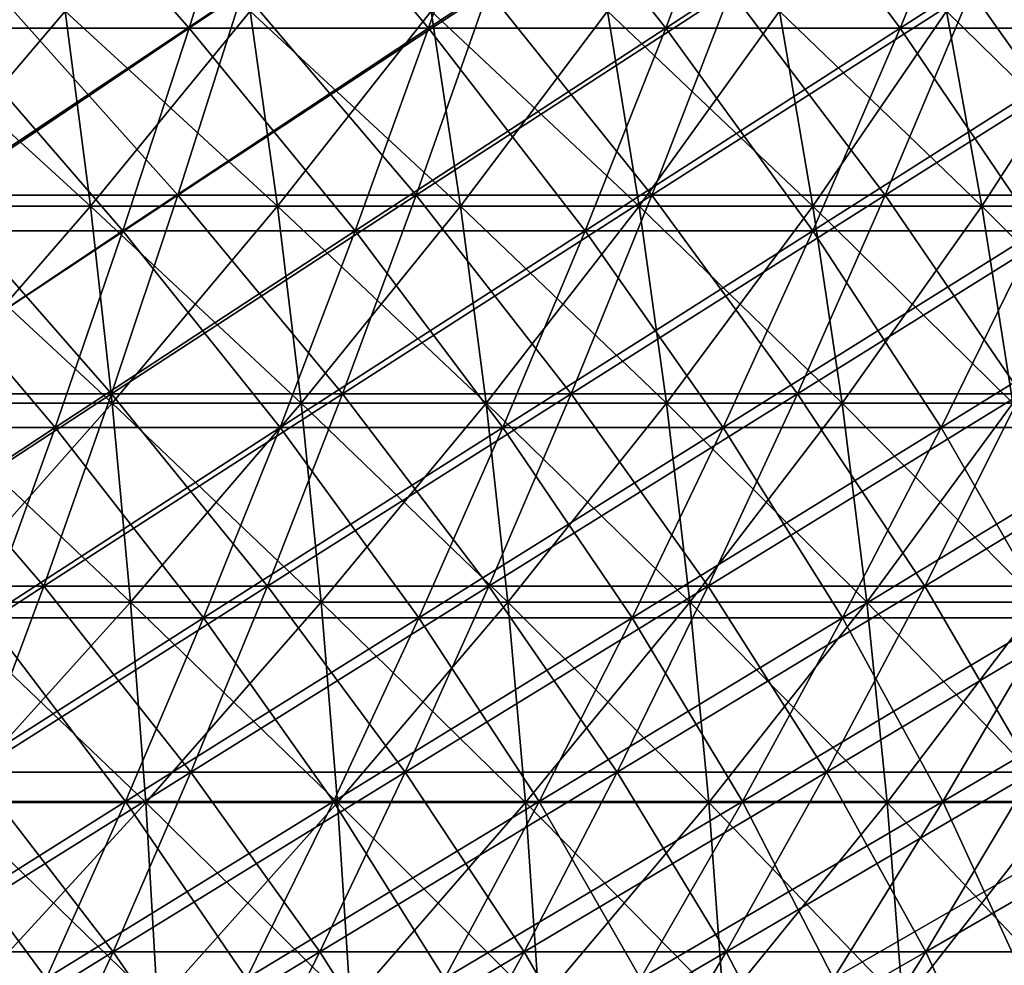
# Model space of a CAD drawing. Header units: millimetres. Extents: x -250 to 250, y 3898 to 4150.
# Tile 401 of 558: x 41 to 60, y 3943 to 3962. Entities that reach past the tile are written whole.
import ezdxf

# ---------------------------------------------------------------- set-up
doc = ezdxf.new("R2010")
doc.units = ezdxf.units.MM
doc.header["$LTSCALE"] = 5.599365
for name, color, linetype in [('10', 7, 'CONTINUOUS'), ('12', 7, 'CONTINUOUS'), ('2', 7, 'CONTINUOUS'), ('3', 7, 'CONTINUOUS'), ('4', 7, 'CONTINUOUS'), ('5', 7, 'CONTINUOUS')]:
    doc.layers.add(name, color=color, linetype=linetype)

msp = doc.modelspace()

# ---------------------------------------------------------------- linework, layer by layer
at = {"layer": '10', "color": 7, "linetype": 'Continuous', "true_color": 0xe0f2ff}
for points in [[(38.429, 3958.234, 91.419), (42.224, 3958.234, 89.73), (37.976, 3962.109, 90.34), (38.429, 3958.234, 91.419)], [(37.976, 3962.109, 90.34), (42.224, 3958.234, 89.73), (41.725, 3962.109, 88.671), (37.976, 3962.109, 90.34)], [(42.224, 3958.234, 89.73), (45.944, 3958.234, 87.883), (41.725, 3962.109, 88.671), (42.224, 3958.234, 89.73)], [(41.725, 3962.109, 88.671), (45.944, 3958.234, 87.883), (45.402, 3962.109, 86.846), (41.725, 3962.109, 88.671)], [(45.944, 3958.234, 87.883), (49.584, 3958.234, 85.882), (45.402, 3962.109, 86.846), (45.944, 3958.234, 87.883)], [(45.402, 3962.109, 86.846), (49.584, 3958.234, 85.882), (48.999, 3962.109, 84.868), (45.402, 3962.109, 86.846)], [(49.584, 3958.234, 85.882), (53.137, 3958.234, 83.73), (48.999, 3962.109, 84.868), (49.584, 3958.234, 85.882)], [(48.999, 3962.109, 84.868), (53.137, 3958.234, 83.73), (52.51, 3962.109, 82.742), (48.999, 3962.109, 84.868)], [(53.137, 3958.234, 83.73), (56.596, 3958.234, 81.432), (52.51, 3962.109, 82.742), (53.137, 3958.234, 83.73)], [(52.51, 3962.109, 82.742), (56.596, 3958.234, 81.432), (55.929, 3962.109, 80.471), (52.51, 3962.109, 82.742)], [(56.596, 3958.234, 81.432), (59.957, 3958.234, 78.99), (55.929, 3962.109, 80.471), (56.596, 3958.234, 81.432)], [(55.929, 3962.109, 80.471), (59.957, 3958.234, 78.99), (59.249, 3962.109, 78.058), (55.929, 3962.109, 80.471)], [(59.957, 3958.234, 78.99), (63.212, 3958.234, 76.41), (59.249, 3962.109, 78.058), (59.957, 3958.234, 78.99)], [(59.249, 3962.109, 78.058), (63.212, 3958.234, 76.41), (62.466, 3962.109, 75.508), (59.249, 3962.109, 78.058)], [(38.823, 3954.315, 92.357), (42.657, 3954.315, 90.65), (38.429, 3958.234, 91.419), (38.823, 3954.315, 92.357)], [(38.429, 3958.234, 91.419), (42.657, 3954.315, 90.65), (42.224, 3958.234, 89.73), (38.429, 3958.234, 91.419)], [(42.657, 3954.315, 90.65), (46.415, 3954.315, 88.784), (42.224, 3958.234, 89.73), (42.657, 3954.315, 90.65)], [(42.224, 3958.234, 89.73), (46.415, 3954.315, 88.784), (45.944, 3958.234, 87.883), (42.224, 3958.234, 89.73)], [(46.415, 3954.315, 88.784), (50.093, 3954.315, 86.763), (45.944, 3958.234, 87.883), (46.415, 3954.315, 88.784)], [(45.944, 3958.234, 87.883), (50.093, 3954.315, 86.763), (49.584, 3958.234, 85.882), (45.944, 3958.234, 87.883)], [(50.093, 3954.315, 86.763), (53.682, 3954.315, 84.589), (49.584, 3958.234, 85.882), (50.093, 3954.315, 86.763)], [(49.584, 3958.234, 85.882), (53.682, 3954.315, 84.589), (53.137, 3958.234, 83.73), (49.584, 3958.234, 85.882)], [(53.682, 3954.315, 84.589), (57.177, 3954.315, 82.267), (53.137, 3958.234, 83.73), (53.682, 3954.315, 84.589)], [(53.137, 3958.234, 83.73), (57.177, 3954.315, 82.267), (56.596, 3958.234, 81.432), (53.137, 3958.234, 83.73)], [(57.177, 3954.315, 82.267), (60.572, 3954.315, 79.8), (56.596, 3958.234, 81.432), (57.177, 3954.315, 82.267)], [(56.596, 3958.234, 81.432), (60.572, 3954.315, 79.8), (59.957, 3958.234, 78.99), (56.596, 3958.234, 81.432)], [(60.572, 3954.315, 79.8), (63.86, 3954.315, 77.194), (59.957, 3958.234, 78.99), (60.572, 3954.315, 79.8)], [(59.957, 3958.234, 78.99), (63.86, 3954.315, 77.194), (63.212, 3958.234, 76.41), (59.957, 3958.234, 78.99)], [(39.158, 3950.359, 93.152), (43.024, 3950.359, 91.431), (38.823, 3954.315, 92.357), (39.158, 3950.359, 93.152)], [(38.823, 3954.315, 92.357), (43.024, 3950.359, 91.431), (42.657, 3954.315, 90.65), (38.823, 3954.315, 92.357)], [(43.024, 3950.359, 91.431), (46.815, 3950.359, 89.549), (42.657, 3954.315, 90.65), (43.024, 3950.359, 91.431)], [(42.657, 3954.315, 90.65), (46.815, 3950.359, 89.549), (46.415, 3954.315, 88.784), (42.657, 3954.315, 90.65)], [(46.815, 3950.359, 89.549), (50.524, 3950.359, 87.51), (46.415, 3954.315, 88.784), (46.815, 3950.359, 89.549)], [(46.415, 3954.315, 88.784), (50.524, 3950.359, 87.51), (50.093, 3954.315, 86.763), (46.415, 3954.315, 88.784)], [(50.524, 3950.359, 87.51), (54.144, 3950.359, 85.317), (50.093, 3954.315, 86.763), (50.524, 3950.359, 87.51)], [(50.093, 3954.315, 86.763), (54.144, 3950.359, 85.317), (53.682, 3954.315, 84.589), (50.093, 3954.315, 86.763)], [(54.144, 3950.359, 85.317), (57.669, 3950.359, 82.975), (53.682, 3954.315, 84.589), (54.144, 3950.359, 85.317)], [(53.682, 3954.315, 84.589), (57.669, 3950.359, 82.975), (57.177, 3954.315, 82.267), (53.682, 3954.315, 84.589)], [(57.669, 3950.359, 82.975), (61.093, 3950.359, 80.487), (57.177, 3954.315, 82.267), (57.669, 3950.359, 82.975)], [(57.177, 3954.315, 82.267), (61.093, 3950.359, 80.487), (60.572, 3954.315, 79.8), (57.177, 3954.315, 82.267)], [(39.431, 3946.373, 93.803), (43.325, 3946.373, 92.07), (39.158, 3950.359, 93.152), (39.431, 3946.373, 93.803)], [(39.158, 3950.359, 93.152), (43.325, 3946.373, 92.07), (43.024, 3950.359, 91.431), (39.158, 3950.359, 93.152)], [(43.325, 3946.373, 92.07), (47.142, 3946.373, 90.175), (43.024, 3950.359, 91.431), (43.325, 3946.373, 92.07)], [(43.024, 3950.359, 91.431), (47.142, 3946.373, 90.175), (46.815, 3950.359, 89.549), (43.024, 3950.359, 91.431)], [(47.142, 3946.373, 90.175), (50.877, 3946.373, 88.122), (46.815, 3950.359, 89.549), (47.142, 3946.373, 90.175)], [(46.815, 3950.359, 89.549), (50.877, 3946.373, 88.122), (50.524, 3950.359, 87.51), (46.815, 3950.359, 89.549)], [(50.877, 3946.373, 88.122), (54.522, 3946.373, 85.914), (50.524, 3950.359, 87.51), (50.877, 3946.373, 88.122)], [(50.524, 3950.359, 87.51), (54.522, 3946.373, 85.914), (54.144, 3950.359, 85.317), (50.524, 3950.359, 87.51)], [(54.522, 3946.373, 85.914), (58.072, 3946.373, 83.555), (54.144, 3950.359, 85.317), (54.522, 3946.373, 85.914)], [(54.144, 3950.359, 85.317), (58.072, 3946.373, 83.555), (57.669, 3950.359, 82.975), (54.144, 3950.359, 85.317)], [(58.072, 3946.373, 83.555), (61.52, 3946.373, 81.05), (57.669, 3950.359, 82.975), (58.072, 3946.373, 83.555)], [(57.669, 3950.359, 82.975), (61.52, 3946.373, 81.05), (61.093, 3950.359, 80.487), (57.669, 3950.359, 82.975)], [(39.644, 3942.362, 94.309), (43.559, 3942.362, 92.567), (39.431, 3946.373, 93.803), (39.644, 3942.362, 94.309)], [(39.431, 3946.373, 93.803), (43.559, 3942.362, 92.567), (43.325, 3946.373, 92.07), (39.431, 3946.373, 93.803)], [(43.559, 3942.362, 92.567), (47.397, 3942.362, 90.661), (43.325, 3946.373, 92.07), (43.559, 3942.362, 92.567)], [(43.325, 3946.373, 92.07), (47.397, 3942.362, 90.661), (47.142, 3946.373, 90.175), (43.325, 3946.373, 92.07)], [(47.397, 3942.362, 90.661), (51.152, 3942.362, 88.597), (47.142, 3946.373, 90.175), (47.397, 3942.362, 90.661)], [(47.142, 3946.373, 90.175), (51.152, 3942.362, 88.597), (50.877, 3946.373, 88.122), (47.142, 3946.373, 90.175)], [(51.152, 3942.362, 88.597), (54.817, 3942.362, 86.377), (50.877, 3946.373, 88.122), (51.152, 3942.362, 88.597)], [(50.877, 3946.373, 88.122), (54.817, 3942.362, 86.377), (54.522, 3946.373, 85.914), (50.877, 3946.373, 88.122)], [(54.817, 3942.362, 86.377), (58.386, 3942.362, 84.006), (54.522, 3946.373, 85.914), (54.817, 3942.362, 86.377)], [(54.522, 3946.373, 85.914), (58.386, 3942.362, 84.006), (58.072, 3946.373, 83.555), (54.522, 3946.373, 85.914)], [(58.386, 3942.362, 84.006), (61.852, 3942.362, 81.487), (58.072, 3946.373, 83.555), (58.386, 3942.362, 84.006)], [(58.072, 3946.373, 83.555), (61.852, 3942.362, 81.487), (61.52, 3946.373, 81.05), (58.072, 3946.373, 83.555)]]:
    msp.add_3dface(points, dxfattribs=at)
at = {"layer": '12', "color": 7, "linetype": 'Continuous', "true_color": 0xe0f2ff}
for points in [[(41.725, 3962.109, -88.671), (38.429, 3958.234, -91.419), (37.976, 3962.109, -90.34), (41.725, 3962.109, -88.671)], [(42.224, 3958.234, -89.73), (38.429, 3958.234, -91.419), (41.725, 3962.109, -88.671), (42.224, 3958.234, -89.73)], [(45.402, 3962.109, -86.846), (42.224, 3958.234, -89.73), (41.725, 3962.109, -88.671), (45.402, 3962.109, -86.846)], [(45.944, 3958.234, -87.883), (42.224, 3958.234, -89.73), (45.402, 3962.109, -86.846), (45.944, 3958.234, -87.883)], [(48.999, 3962.109, -84.868), (45.944, 3958.234, -87.883), (45.402, 3962.109, -86.846), (48.999, 3962.109, -84.868)], [(49.584, 3958.234, -85.882), (45.944, 3958.234, -87.883), (48.999, 3962.109, -84.868), (49.584, 3958.234, -85.882)], [(52.51, 3962.109, -82.742), (49.584, 3958.234, -85.882), (48.999, 3962.109, -84.868), (52.51, 3962.109, -82.742)], [(53.137, 3958.234, -83.73), (49.584, 3958.234, -85.882), (52.51, 3962.109, -82.742), (53.137, 3958.234, -83.73)], [(55.929, 3962.109, -80.471), (53.137, 3958.234, -83.73), (52.51, 3962.109, -82.742), (55.929, 3962.109, -80.471)], [(56.596, 3958.234, -81.432), (53.137, 3958.234, -83.73), (55.929, 3962.109, -80.471), (56.596, 3958.234, -81.432)], [(59.249, 3962.109, -78.058), (56.596, 3958.234, -81.432), (55.929, 3962.109, -80.471), (59.249, 3962.109, -78.058)], [(59.957, 3958.234, -78.99), (56.596, 3958.234, -81.432), (59.249, 3962.109, -78.058), (59.957, 3958.234, -78.99)], [(62.466, 3962.109, -75.508), (59.957, 3958.234, -78.99), (59.249, 3962.109, -78.058), (62.466, 3962.109, -75.508)], [(63.212, 3958.234, -76.41), (59.957, 3958.234, -78.99), (62.466, 3962.109, -75.508), (63.212, 3958.234, -76.41)], [(42.224, 3958.234, -89.73), (38.823, 3954.315, -92.357), (38.429, 3958.234, -91.419), (42.224, 3958.234, -89.73)], [(42.657, 3954.315, -90.65), (38.823, 3954.315, -92.357), (42.224, 3958.234, -89.73), (42.657, 3954.315, -90.65)], [(45.944, 3958.234, -87.883), (42.657, 3954.315, -90.65), (42.224, 3958.234, -89.73), (45.944, 3958.234, -87.883)], [(46.415, 3954.315, -88.784), (42.657, 3954.315, -90.65), (45.944, 3958.234, -87.883), (46.415, 3954.315, -88.784)], [(49.584, 3958.234, -85.882), (46.415, 3954.315, -88.784), (45.944, 3958.234, -87.883), (49.584, 3958.234, -85.882)], [(50.093, 3954.315, -86.763), (46.415, 3954.315, -88.784), (49.584, 3958.234, -85.882), (50.093, 3954.315, -86.763)], [(53.137, 3958.234, -83.73), (50.093, 3954.315, -86.763), (49.584, 3958.234, -85.882), (53.137, 3958.234, -83.73)], [(53.682, 3954.315, -84.589), (50.093, 3954.315, -86.763), (53.137, 3958.234, -83.73), (53.682, 3954.315, -84.589)], [(56.596, 3958.234, -81.432), (53.682, 3954.315, -84.589), (53.137, 3958.234, -83.73), (56.596, 3958.234, -81.432)], [(57.177, 3954.315, -82.267), (53.682, 3954.315, -84.589), (56.596, 3958.234, -81.432), (57.177, 3954.315, -82.267)], [(59.957, 3958.234, -78.99), (57.177, 3954.315, -82.267), (56.596, 3958.234, -81.432), (59.957, 3958.234, -78.99)], [(60.572, 3954.315, -79.8), (57.177, 3954.315, -82.267), (59.957, 3958.234, -78.99), (60.572, 3954.315, -79.8)], [(63.212, 3958.234, -76.41), (60.572, 3954.315, -79.8), (59.957, 3958.234, -78.99), (63.212, 3958.234, -76.41)], [(42.657, 3954.315, -90.65), (39.158, 3950.359, -93.152), (38.823, 3954.315, -92.357), (42.657, 3954.315, -90.65)], [(43.024, 3950.359, -91.431), (39.158, 3950.359, -93.152), (42.657, 3954.315, -90.65), (43.024, 3950.359, -91.431)], [(46.415, 3954.315, -88.784), (43.024, 3950.359, -91.431), (42.657, 3954.315, -90.65), (46.415, 3954.315, -88.784)], [(46.815, 3950.359, -89.549), (43.024, 3950.359, -91.431), (46.415, 3954.315, -88.784), (46.815, 3950.359, -89.549)], [(50.093, 3954.315, -86.763), (46.815, 3950.359, -89.549), (46.415, 3954.315, -88.784), (50.093, 3954.315, -86.763)], [(50.524, 3950.359, -87.51), (46.815, 3950.359, -89.549), (50.093, 3954.315, -86.763), (50.524, 3950.359, -87.51)], [(53.682, 3954.315, -84.589), (50.524, 3950.359, -87.51), (50.093, 3954.315, -86.763), (53.682, 3954.315, -84.589)], [(54.144, 3950.359, -85.317), (50.524, 3950.359, -87.51), (53.682, 3954.315, -84.589), (54.144, 3950.359, -85.317)], [(57.177, 3954.315, -82.267), (54.144, 3950.359, -85.317), (53.682, 3954.315, -84.589), (57.177, 3954.315, -82.267)], [(57.669, 3950.359, -82.975), (54.144, 3950.359, -85.317), (57.177, 3954.315, -82.267), (57.669, 3950.359, -82.975)], [(60.572, 3954.315, -79.8), (57.669, 3950.359, -82.975), (57.177, 3954.315, -82.267), (60.572, 3954.315, -79.8)], [(61.093, 3950.359, -80.487), (57.669, 3950.359, -82.975), (60.572, 3954.315, -79.8), (61.093, 3950.359, -80.487)], [(43.024, 3950.359, -91.431), (39.431, 3946.373, -93.803), (39.158, 3950.359, -93.152), (43.024, 3950.359, -91.431)], [(43.325, 3946.373, -92.07), (39.431, 3946.373, -93.803), (43.024, 3950.359, -91.431), (43.325, 3946.373, -92.07)], [(46.815, 3950.359, -89.549), (43.325, 3946.373, -92.07), (43.024, 3950.359, -91.431), (46.815, 3950.359, -89.549)], [(47.142, 3946.373, -90.175), (43.325, 3946.373, -92.07), (46.815, 3950.359, -89.549), (47.142, 3946.373, -90.175)], [(50.524, 3950.359, -87.51), (47.142, 3946.373, -90.175), (46.815, 3950.359, -89.549), (50.524, 3950.359, -87.51)], [(50.877, 3946.373, -88.122), (47.142, 3946.373, -90.175), (50.524, 3950.359, -87.51), (50.877, 3946.373, -88.122)], [(54.144, 3950.359, -85.317), (50.877, 3946.373, -88.122), (50.524, 3950.359, -87.51), (54.144, 3950.359, -85.317)], [(54.522, 3946.373, -85.914), (50.877, 3946.373, -88.122), (54.144, 3950.359, -85.317), (54.522, 3946.373, -85.914)], [(57.669, 3950.359, -82.975), (54.522, 3946.373, -85.914), (54.144, 3950.359, -85.317), (57.669, 3950.359, -82.975)], [(58.072, 3946.373, -83.555), (54.522, 3946.373, -85.914), (57.669, 3950.359, -82.975), (58.072, 3946.373, -83.555)], [(61.093, 3950.359, -80.487), (58.072, 3946.373, -83.555), (57.669, 3950.359, -82.975), (61.093, 3950.359, -80.487)], [(61.52, 3946.373, -81.05), (58.072, 3946.373, -83.555), (61.093, 3950.359, -80.487), (61.52, 3946.373, -81.05)], [(43.325, 3946.373, -92.07), (39.644, 3942.362, -94.309), (39.431, 3946.373, -93.803), (43.325, 3946.373, -92.07)], [(43.559, 3942.362, -92.567), (39.644, 3942.362, -94.309), (43.325, 3946.373, -92.07), (43.559, 3942.362, -92.567)], [(47.142, 3946.373, -90.175), (43.559, 3942.362, -92.567), (43.325, 3946.373, -92.07), (47.142, 3946.373, -90.175)], [(47.397, 3942.362, -90.661), (43.559, 3942.362, -92.567), (47.142, 3946.373, -90.175), (47.397, 3942.362, -90.661)], [(50.877, 3946.373, -88.122), (47.397, 3942.362, -90.661), (47.142, 3946.373, -90.175), (50.877, 3946.373, -88.122)], [(51.152, 3942.362, -88.597), (47.397, 3942.362, -90.661), (50.877, 3946.373, -88.122), (51.152, 3942.362, -88.597)], [(54.522, 3946.373, -85.914), (51.152, 3942.362, -88.597), (50.877, 3946.373, -88.122), (54.522, 3946.373, -85.914)], [(54.817, 3942.362, -86.377), (51.152, 3942.362, -88.597), (54.522, 3946.373, -85.914), (54.817, 3942.362, -86.377)], [(58.072, 3946.373, -83.555), (54.817, 3942.362, -86.377), (54.522, 3946.373, -85.914), (58.072, 3946.373, -83.555)], [(58.386, 3942.362, -84.006), (54.817, 3942.362, -86.377), (58.072, 3946.373, -83.555), (58.386, 3942.362, -84.006)], [(61.52, 3946.373, -81.05), (58.386, 3942.362, -84.006), (58.072, 3946.373, -83.555), (61.52, 3946.373, -81.05)], [(61.852, 3942.362, -81.487), (58.386, 3942.362, -84.006), (61.52, 3946.373, -81.05), (61.852, 3942.362, -81.487)]]:
    msp.add_3dface(points, dxfattribs=at)
at = {"layer": '2', "color": 251, "linetype": 'Continuous', "true_color": 0x504f50}
for points in [[(43.964, 3958.45, -154.518), (39.185, 3958.45, -155.798), (45.258, 3962.516, -159.064), (43.964, 3958.45, -154.518)], [(45.258, 3962.516, -159.064), (39.185, 3958.45, -155.798), (40.338, 3962.516, -160.382), (45.258, 3962.516, -159.064)], [(48.702, 3958.45, -153.09), (43.964, 3958.45, -154.518), (50.135, 3962.516, -157.595), (48.702, 3958.45, -153.09)], [(50.135, 3962.516, -157.595), (43.964, 3958.45, -154.518), (45.258, 3962.516, -159.064), (50.135, 3962.516, -157.595)], [(53.393, 3958.45, -151.518), (48.702, 3958.45, -153.09), (54.964, 3962.516, -155.976), (53.393, 3958.45, -151.518)], [(54.964, 3962.516, -155.976), (48.702, 3958.45, -153.09), (50.135, 3962.516, -157.595), (54.964, 3962.516, -155.976)], [(58.034, 3958.45, -149.802), (53.393, 3958.45, -151.518), (59.741, 3962.516, -154.21), (58.034, 3958.45, -149.802)], [(59.741, 3962.516, -154.21), (53.393, 3958.45, -151.518), (54.964, 3962.516, -155.976), (59.741, 3962.516, -154.21)], [(62.619, 3958.45, -147.944), (58.034, 3958.45, -149.802), (64.462, 3962.516, -152.297), (62.619, 3958.45, -147.944)], [(64.462, 3962.516, -152.297), (58.034, 3958.45, -149.802), (59.741, 3962.516, -154.21), (64.462, 3962.516, -152.297)], [(42.643, 3954.503, -149.875), (38.007, 3954.503, -151.117), (43.964, 3958.45, -154.518), (42.643, 3954.503, -149.875)], [(43.964, 3958.45, -154.518), (38.007, 3954.503, -151.117), (39.185, 3958.45, -155.798), (43.964, 3958.45, -154.518)], [(47.238, 3954.503, -148.491), (42.643, 3954.503, -149.875), (48.702, 3958.45, -153.09), (47.238, 3954.503, -148.491)], [(48.702, 3958.45, -153.09), (42.643, 3954.503, -149.875), (43.964, 3958.45, -154.518), (48.702, 3958.45, -153.09)], [(51.789, 3954.503, -146.966), (47.238, 3954.503, -148.491), (53.393, 3958.45, -151.518), (51.789, 3954.503, -146.966)], [(53.393, 3958.45, -151.518), (47.238, 3954.503, -148.491), (48.702, 3958.45, -153.09), (53.393, 3958.45, -151.518)], [(56.29, 3954.503, -145.301), (51.789, 3954.503, -146.966), (58.034, 3958.45, -149.802), (56.29, 3954.503, -145.301)], [(58.034, 3958.45, -149.802), (51.789, 3954.503, -146.966), (53.393, 3958.45, -151.518), (58.034, 3958.45, -149.802)], [(60.738, 3954.503, -143.499), (56.29, 3954.503, -145.301), (62.619, 3958.45, -147.944), (60.738, 3954.503, -143.499)], [(62.619, 3958.45, -147.944), (56.29, 3954.503, -145.301), (58.034, 3958.45, -149.802), (62.619, 3958.45, -147.944)], [(41.296, 3950.678, -145.139), (36.806, 3950.678, -146.342), (42.643, 3954.503, -149.875), (41.296, 3950.678, -145.139)], [(42.643, 3954.503, -149.875), (36.806, 3950.678, -146.342), (38.007, 3954.503, -151.117), (42.643, 3954.503, -149.875)], [(45.746, 3950.678, -143.799), (41.296, 3950.678, -145.139), (47.238, 3954.503, -148.491), (45.746, 3950.678, -143.799)], [(47.238, 3954.503, -148.491), (41.296, 3950.678, -145.139), (42.643, 3954.503, -149.875), (47.238, 3954.503, -148.491)], [(50.152, 3950.678, -142.322), (45.746, 3950.678, -143.799), (51.789, 3954.503, -146.966), (50.152, 3950.678, -142.322)], [(51.789, 3954.503, -146.966), (45.746, 3950.678, -143.799), (47.238, 3954.503, -148.491), (51.789, 3954.503, -146.966)], [(54.511, 3950.678, -140.71), (50.152, 3950.678, -142.322), (56.29, 3954.503, -145.301), (54.511, 3950.678, -140.71)], [(56.29, 3954.503, -145.301), (50.152, 3950.678, -142.322), (51.789, 3954.503, -146.966), (56.29, 3954.503, -145.301)], [(58.819, 3950.678, -138.964), (54.511, 3950.678, -140.71), (60.738, 3954.503, -143.499), (58.819, 3950.678, -138.964)], [(60.738, 3954.503, -143.499), (54.511, 3950.678, -140.71), (56.29, 3954.503, -145.301), (60.738, 3954.503, -143.499)], [(63.07, 3950.678, -137.087), (58.819, 3950.678, -138.964), (65.128, 3954.503, -141.56), (63.07, 3950.678, -137.087)], [(65.128, 3954.503, -141.56), (58.819, 3950.678, -138.964), (60.738, 3954.503, -143.499), (65.128, 3954.503, -141.56)], [(39.922, 3946.977, -140.313), (35.583, 3946.977, -141.476), (41.296, 3950.678, -145.139), (39.922, 3946.977, -140.313)], [(41.296, 3950.678, -145.139), (35.583, 3946.977, -141.476), (36.806, 3950.678, -146.342), (41.296, 3950.678, -145.139)], [(44.224, 3946.977, -139.017), (39.922, 3946.977, -140.313), (45.746, 3950.678, -143.799), (44.224, 3946.977, -139.017)], [(45.746, 3950.678, -143.799), (39.922, 3946.977, -140.313), (41.296, 3950.678, -145.139), (45.746, 3950.678, -143.799)], [(48.485, 3946.977, -137.589), (44.224, 3946.977, -139.017), (50.152, 3950.678, -142.322), (48.485, 3946.977, -137.589)], [(50.152, 3950.678, -142.322), (44.224, 3946.977, -139.017), (45.746, 3950.678, -143.799), (50.152, 3950.678, -142.322)], [(52.699, 3946.977, -136.031), (48.485, 3946.977, -137.589), (54.511, 3950.678, -140.71), (52.699, 3946.977, -136.031)], [(54.511, 3950.678, -140.71), (48.485, 3946.977, -137.589), (50.152, 3950.678, -142.322), (54.511, 3950.678, -140.71)], [(56.863, 3946.977, -134.343), (52.699, 3946.977, -136.031), (58.819, 3950.678, -138.964), (56.863, 3946.977, -134.343)], [(58.819, 3950.678, -138.964), (52.699, 3946.977, -136.031), (54.511, 3950.678, -140.71), (58.819, 3950.678, -138.964)], [(60.973, 3946.977, -132.529), (56.863, 3946.977, -134.343), (63.07, 3950.678, -137.087), (60.973, 3946.977, -132.529)], [(63.07, 3950.678, -137.087), (56.863, 3946.977, -134.343), (58.819, 3950.678, -138.964), (63.07, 3950.678, -137.087)], [(42.676, 3943.402, -134.149), (38.524, 3943.402, -135.399), (44.224, 3946.977, -139.017), (42.676, 3943.402, -134.149)], [(44.224, 3946.977, -139.017), (38.524, 3943.402, -135.399), (39.922, 3946.977, -140.313), (44.224, 3946.977, -139.017)], [(46.787, 3943.402, -132.771), (42.676, 3943.402, -134.149), (48.485, 3946.977, -137.589), (46.787, 3943.402, -132.771)], [(48.485, 3946.977, -137.589), (42.676, 3943.402, -134.149), (44.224, 3946.977, -139.017), (48.485, 3946.977, -137.589)], [(50.853, 3943.402, -131.267), (46.787, 3943.402, -132.771), (52.699, 3946.977, -136.031), (50.853, 3943.402, -131.267)], [(52.699, 3946.977, -136.031), (46.787, 3943.402, -132.771), (48.485, 3946.977, -137.589), (52.699, 3946.977, -136.031)], [(54.871, 3943.402, -129.639), (50.853, 3943.402, -131.267), (56.863, 3946.977, -134.343), (54.871, 3943.402, -129.639)], [(56.863, 3946.977, -134.343), (50.853, 3943.402, -131.267), (52.699, 3946.977, -136.031), (56.863, 3946.977, -134.343)], [(58.838, 3943.402, -127.888), (54.871, 3943.402, -129.639), (60.973, 3946.977, -132.529), (58.838, 3943.402, -127.888)], [(60.973, 3946.977, -132.529), (54.871, 3943.402, -129.639), (56.863, 3946.977, -134.343), (60.973, 3946.977, -132.529)], [(62.748, 3943.402, -126.015), (58.838, 3943.402, -127.888), (65.025, 3946.977, -130.588), (62.748, 3943.402, -126.015)], [(65.025, 3946.977, -130.588), (58.838, 3943.402, -127.888), (60.973, 3946.977, -132.529), (65.025, 3946.977, -130.588)], [(41.101, 3939.955, -129.197), (37.103, 3939.955, -130.402), (42.676, 3943.402, -134.149), (41.101, 3939.955, -129.197)], [(42.676, 3943.402, -134.149), (37.103, 3939.955, -130.402), (38.524, 3943.402, -135.399), (42.676, 3943.402, -134.149)], [(45.06, 3939.955, -127.87), (41.101, 3939.955, -129.197), (46.787, 3943.402, -132.771), (45.06, 3939.955, -127.87)], [(46.787, 3943.402, -132.771), (41.101, 3939.955, -129.197), (42.676, 3943.402, -134.149), (46.787, 3943.402, -132.771)], [(48.976, 3939.955, -126.422), (45.06, 3939.955, -127.87), (50.853, 3943.402, -131.267), (48.976, 3939.955, -126.422)], [(50.853, 3943.402, -131.267), (45.06, 3939.955, -127.87), (46.787, 3943.402, -132.771), (50.853, 3943.402, -131.267)], [(52.846, 3939.955, -124.854), (48.976, 3939.955, -126.422), (54.871, 3943.402, -129.639), (52.846, 3939.955, -124.854)], [(54.871, 3943.402, -129.639), (48.976, 3939.955, -126.422), (50.853, 3943.402, -131.267), (54.871, 3943.402, -129.639)], [(56.666, 3939.955, -123.167), (52.846, 3939.955, -124.854), (58.838, 3943.402, -127.888), (56.666, 3939.955, -123.167)], [(58.838, 3943.402, -127.888), (52.846, 3939.955, -124.854), (54.871, 3943.402, -129.639), (58.838, 3943.402, -127.888)], [(60.432, 3939.955, -121.364), (56.666, 3939.955, -123.167), (62.748, 3943.402, -126.015), (60.432, 3939.955, -121.364)], [(62.748, 3943.402, -126.015), (56.666, 3939.955, -123.167), (58.838, 3943.402, -127.888), (62.748, 3943.402, -126.015)]]:
    msp.add_3dface(points, dxfattribs=at)
at = {"layer": '3', "color": 251, "linetype": 'Continuous', "true_color": 0x504f50}
for points in [[(39.185, 3958.45, 155.798), (43.964, 3958.45, 154.518), (40.338, 3962.516, 160.382), (39.185, 3958.45, 155.798)], [(40.338, 3962.516, 160.382), (43.964, 3958.45, 154.518), (45.258, 3962.516, 159.064), (40.338, 3962.516, 160.382)], [(43.964, 3958.45, 154.518), (48.702, 3958.45, 153.09), (45.258, 3962.516, 159.064), (43.964, 3958.45, 154.518)], [(45.258, 3962.516, 159.064), (48.702, 3958.45, 153.09), (50.135, 3962.516, 157.595), (45.258, 3962.516, 159.064)], [(48.702, 3958.45, 153.09), (53.393, 3958.45, 151.518), (50.135, 3962.516, 157.595), (48.702, 3958.45, 153.09)], [(50.135, 3962.516, 157.595), (53.393, 3958.45, 151.518), (54.964, 3962.516, 155.976), (50.135, 3962.516, 157.595)], [(53.393, 3958.45, 151.518), (58.034, 3958.45, 149.802), (54.964, 3962.516, 155.976), (53.393, 3958.45, 151.518)], [(54.964, 3962.516, 155.976), (58.034, 3958.45, 149.802), (59.741, 3962.516, 154.21), (54.964, 3962.516, 155.976)], [(58.034, 3958.45, 149.802), (62.619, 3958.45, 147.944), (59.741, 3962.516, 154.21), (58.034, 3958.45, 149.802)], [(59.741, 3962.516, 154.21), (62.619, 3958.45, 147.944), (64.462, 3962.516, 152.297), (59.741, 3962.516, 154.21)], [(38.007, 3954.503, 151.117), (42.643, 3954.503, 149.875), (39.185, 3958.45, 155.798), (38.007, 3954.503, 151.117)], [(39.185, 3958.45, 155.798), (42.643, 3954.503, 149.875), (43.964, 3958.45, 154.518), (39.185, 3958.45, 155.798)], [(42.643, 3954.503, 149.875), (47.238, 3954.503, 148.491), (43.964, 3958.45, 154.518), (42.643, 3954.503, 149.875)], [(43.964, 3958.45, 154.518), (47.238, 3954.503, 148.491), (48.702, 3958.45, 153.09), (43.964, 3958.45, 154.518)], [(47.238, 3954.503, 148.491), (51.789, 3954.503, 146.966), (48.702, 3958.45, 153.09), (47.238, 3954.503, 148.491)], [(48.702, 3958.45, 153.09), (51.789, 3954.503, 146.966), (53.393, 3958.45, 151.518), (48.702, 3958.45, 153.09)], [(51.789, 3954.503, 146.966), (56.29, 3954.503, 145.301), (53.393, 3958.45, 151.518), (51.789, 3954.503, 146.966)], [(53.393, 3958.45, 151.518), (56.29, 3954.503, 145.301), (58.034, 3958.45, 149.802), (53.393, 3958.45, 151.518)], [(56.29, 3954.503, 145.301), (60.738, 3954.503, 143.499), (58.034, 3958.45, 149.802), (56.29, 3954.503, 145.301)], [(58.034, 3958.45, 149.802), (60.738, 3954.503, 143.499), (62.619, 3958.45, 147.944), (58.034, 3958.45, 149.802)], [(36.806, 3950.678, 146.342), (41.296, 3950.678, 145.139), (38.007, 3954.503, 151.117), (36.806, 3950.678, 146.342)], [(38.007, 3954.503, 151.117), (41.296, 3950.678, 145.139), (42.643, 3954.503, 149.875), (38.007, 3954.503, 151.117)], [(41.296, 3950.678, 145.139), (45.746, 3950.678, 143.799), (42.643, 3954.503, 149.875), (41.296, 3950.678, 145.139)], [(42.643, 3954.503, 149.875), (45.746, 3950.678, 143.799), (47.238, 3954.503, 148.491), (42.643, 3954.503, 149.875)], [(45.746, 3950.678, 143.799), (50.152, 3950.678, 142.322), (47.238, 3954.503, 148.491), (45.746, 3950.678, 143.799)], [(47.238, 3954.503, 148.491), (50.152, 3950.678, 142.322), (51.789, 3954.503, 146.966), (47.238, 3954.503, 148.491)], [(50.152, 3950.678, 142.322), (54.511, 3950.678, 140.71), (51.789, 3954.503, 146.966), (50.152, 3950.678, 142.322)], [(51.789, 3954.503, 146.966), (54.511, 3950.678, 140.71), (56.29, 3954.503, 145.301), (51.789, 3954.503, 146.966)], [(54.511, 3950.678, 140.71), (58.819, 3950.678, 138.964), (56.29, 3954.503, 145.301), (54.511, 3950.678, 140.71)], [(56.29, 3954.503, 145.301), (58.819, 3950.678, 138.964), (60.738, 3954.503, 143.499), (56.29, 3954.503, 145.301)], [(58.819, 3950.678, 138.964), (63.07, 3950.678, 137.087), (60.738, 3954.503, 143.499), (58.819, 3950.678, 138.964)], [(36.806, 3950.678, 146.342), (39.922, 3946.977, 140.313), (41.296, 3950.678, 145.139), (36.806, 3950.678, 146.342)], [(39.922, 3946.977, 140.313), (44.224, 3946.977, 139.017), (41.296, 3950.678, 145.139), (39.922, 3946.977, 140.313)], [(41.296, 3950.678, 145.139), (44.224, 3946.977, 139.017), (45.746, 3950.678, 143.799), (41.296, 3950.678, 145.139)], [(44.224, 3946.977, 139.017), (48.485, 3946.977, 137.589), (45.746, 3950.678, 143.799), (44.224, 3946.977, 139.017)], [(45.746, 3950.678, 143.799), (48.485, 3946.977, 137.589), (50.152, 3950.678, 142.322), (45.746, 3950.678, 143.799)], [(48.485, 3946.977, 137.589), (52.699, 3946.977, 136.031), (50.152, 3950.678, 142.322), (48.485, 3946.977, 137.589)], [(50.152, 3950.678, 142.322), (52.699, 3946.977, 136.031), (54.511, 3950.678, 140.71), (50.152, 3950.678, 142.322)], [(52.699, 3946.977, 136.031), (56.863, 3946.977, 134.343), (54.511, 3950.678, 140.71), (52.699, 3946.977, 136.031)], [(54.511, 3950.678, 140.71), (56.863, 3946.977, 134.343), (58.819, 3950.678, 138.964), (54.511, 3950.678, 140.71)], [(56.863, 3946.977, 134.343), (60.973, 3946.977, 132.529), (58.819, 3950.678, 138.964), (56.863, 3946.977, 134.343)], [(58.819, 3950.678, 138.964), (60.973, 3946.977, 132.529), (63.07, 3950.678, 137.087), (58.819, 3950.678, 138.964)], [(38.524, 3943.402, 135.399), (42.676, 3943.402, 134.149), (39.922, 3946.977, 140.313), (38.524, 3943.402, 135.399)], [(39.922, 3946.977, 140.313), (42.676, 3943.402, 134.149), (44.224, 3946.977, 139.017), (39.922, 3946.977, 140.313)], [(42.676, 3943.402, 134.149), (46.787, 3943.402, 132.771), (44.224, 3946.977, 139.017), (42.676, 3943.402, 134.149)], [(44.224, 3946.977, 139.017), (46.787, 3943.402, 132.771), (48.485, 3946.977, 137.589), (44.224, 3946.977, 139.017)], [(46.787, 3943.402, 132.771), (50.853, 3943.402, 131.267), (48.485, 3946.977, 137.589), (46.787, 3943.402, 132.771)], [(48.485, 3946.977, 137.589), (50.853, 3943.402, 131.267), (52.699, 3946.977, 136.031), (48.485, 3946.977, 137.589)], [(50.853, 3943.402, 131.267), (54.871, 3943.402, 129.639), (52.699, 3946.977, 136.031), (50.853, 3943.402, 131.267)], [(52.699, 3946.977, 136.031), (54.871, 3943.402, 129.639), (56.863, 3946.977, 134.343), (52.699, 3946.977, 136.031)], [(54.871, 3943.402, 129.639), (58.838, 3943.402, 127.888), (56.863, 3946.977, 134.343), (54.871, 3943.402, 129.639)], [(56.863, 3946.977, 134.343), (58.838, 3943.402, 127.888), (60.973, 3946.977, 132.529), (56.863, 3946.977, 134.343)], [(58.838, 3943.402, 127.888), (62.748, 3943.402, 126.015), (60.973, 3946.977, 132.529), (58.838, 3943.402, 127.888)], [(37.103, 3939.955, 130.402), (41.101, 3939.955, 129.197), (38.524, 3943.402, 135.399), (37.103, 3939.955, 130.402)], [(38.524, 3943.402, 135.399), (41.101, 3939.955, 129.197), (42.676, 3943.402, 134.149), (38.524, 3943.402, 135.399)], [(41.101, 3939.955, 129.197), (45.06, 3939.955, 127.87), (42.676, 3943.402, 134.149), (41.101, 3939.955, 129.197)], [(42.676, 3943.402, 134.149), (45.06, 3939.955, 127.87), (46.787, 3943.402, 132.771), (42.676, 3943.402, 134.149)], [(45.06, 3939.955, 127.87), (48.976, 3939.955, 126.422), (46.787, 3943.402, 132.771), (45.06, 3939.955, 127.87)], [(46.787, 3943.402, 132.771), (48.976, 3939.955, 126.422), (50.853, 3943.402, 131.267), (46.787, 3943.402, 132.771)], [(48.976, 3939.955, 126.422), (52.846, 3939.955, 124.854), (50.853, 3943.402, 131.267), (48.976, 3939.955, 126.422)], [(50.853, 3943.402, 131.267), (52.846, 3939.955, 124.854), (54.871, 3943.402, 129.639), (50.853, 3943.402, 131.267)], [(52.846, 3939.955, 124.854), (56.666, 3939.955, 123.167), (54.871, 3943.402, 129.639), (52.846, 3939.955, 124.854)], [(54.871, 3943.402, 129.639), (56.666, 3939.955, 123.167), (58.838, 3943.402, 127.888), (54.871, 3943.402, 129.639)], [(56.666, 3939.955, 123.167), (60.432, 3939.955, 121.364), (58.838, 3943.402, 127.888), (56.666, 3939.955, 123.167)], [(58.838, 3943.402, 127.888), (60.432, 3939.955, 121.364), (62.748, 3943.402, 126.015), (58.838, 3943.402, 127.888)]]:
    msp.add_3dface(points, dxfattribs=at)
at = {"layer": '4', "color": 155, "linetype": 'Continuous', "true_color": 0x4a708c}
for points in [[(44.19, 3961.772, 155.311), (39.386, 3961.772, 156.598), (45.481, 3965.925, 159.849), (44.19, 3961.772, 155.311)], [(45.481, 3965.925, 159.849), (39.386, 3961.772, 156.598), (40.537, 3965.925, 161.174), (45.481, 3965.925, 159.849)], [(48.952, 3961.772, 153.876), (44.19, 3961.772, 155.311), (50.382, 3965.925, 158.373), (48.952, 3961.772, 153.876)], [(50.382, 3965.925, 158.373), (44.19, 3961.772, 155.311), (45.481, 3965.925, 159.849), (50.382, 3965.925, 158.373)], [(53.667, 3961.772, 152.296), (48.952, 3961.772, 153.876), (55.235, 3965.925, 156.746), (53.667, 3961.772, 152.296)], [(55.235, 3965.925, 156.746), (48.952, 3961.772, 153.876), (50.382, 3965.925, 158.373), (55.235, 3965.925, 156.746)], [(58.332, 3961.772, 150.571), (53.667, 3961.772, 152.296), (60.036, 3965.925, 154.971), (58.332, 3961.772, 150.571)], [(60.036, 3965.925, 154.971), (53.667, 3961.772, 152.296), (55.235, 3965.925, 156.746), (60.036, 3965.925, 154.971)], [(62.941, 3961.772, 148.703), (58.332, 3961.772, 150.571), (64.78, 3965.925, 153.049), (62.941, 3961.772, 148.703)], [(64.78, 3965.925, 153.049), (58.332, 3961.772, 150.571), (60.036, 3965.925, 154.971), (64.78, 3965.925, 153.049)], [(42.87, 3957.74, 150.673), (38.21, 3957.74, 151.921), (44.19, 3961.772, 155.311), (42.87, 3957.74, 150.673)], [(44.19, 3961.772, 155.311), (38.21, 3957.74, 151.921), (39.386, 3961.772, 156.598), (44.19, 3961.772, 155.311)], [(47.49, 3957.74, 149.281), (42.87, 3957.74, 150.673), (48.952, 3961.772, 153.876), (47.49, 3957.74, 149.281)], [(48.952, 3961.772, 153.876), (42.87, 3957.74, 150.673), (44.19, 3961.772, 155.311), (48.952, 3961.772, 153.876)], [(52.064, 3957.74, 147.748), (47.49, 3957.74, 149.281), (53.667, 3961.772, 152.296), (52.064, 3957.74, 147.748)], [(53.667, 3961.772, 152.296), (47.49, 3957.74, 149.281), (48.952, 3961.772, 153.876), (53.667, 3961.772, 152.296)], [(56.59, 3957.74, 146.074), (52.064, 3957.74, 147.748), (58.332, 3961.772, 150.571), (56.59, 3957.74, 146.074)], [(58.332, 3961.772, 150.571), (52.064, 3957.74, 147.748), (53.667, 3961.772, 152.296), (58.332, 3961.772, 150.571)], [(61.061, 3957.74, 144.263), (56.59, 3957.74, 146.074), (62.941, 3961.772, 148.703), (61.061, 3957.74, 144.263)], [(62.941, 3961.772, 148.703), (56.59, 3957.74, 146.074), (58.332, 3961.772, 150.571), (62.941, 3961.772, 148.703)], [(41.523, 3953.832, 145.938), (37.009, 3953.832, 147.147), (42.87, 3957.74, 150.673), (41.523, 3953.832, 145.938)], [(42.87, 3957.74, 150.673), (37.009, 3953.832, 147.147), (38.21, 3957.74, 151.921), (42.87, 3957.74, 150.673)], [(45.997, 3953.832, 144.59), (41.523, 3953.832, 145.938), (47.49, 3957.74, 149.281), (45.997, 3953.832, 144.59)], [(47.49, 3957.74, 149.281), (41.523, 3953.832, 145.938), (42.87, 3957.74, 150.673), (47.49, 3957.74, 149.281)], [(50.428, 3953.832, 143.105), (45.997, 3953.832, 144.59), (52.064, 3957.74, 147.748), (50.428, 3953.832, 143.105)], [(52.064, 3957.74, 147.748), (45.997, 3953.832, 144.59), (47.49, 3957.74, 149.281), (52.064, 3957.74, 147.748)], [(54.811, 3953.832, 141.484), (50.428, 3953.832, 143.105), (56.59, 3957.74, 146.074), (54.811, 3953.832, 141.484)], [(56.59, 3957.74, 146.074), (50.428, 3953.832, 143.105), (52.064, 3957.74, 147.748), (56.59, 3957.74, 146.074)], [(59.142, 3953.832, 139.729), (54.811, 3953.832, 141.484), (61.061, 3957.74, 144.263), (59.142, 3953.832, 139.729)], [(61.061, 3957.74, 144.263), (54.811, 3953.832, 141.484), (56.59, 3957.74, 146.074), (61.061, 3957.74, 144.263)], [(63.417, 3953.832, 137.841), (59.142, 3953.832, 139.729), (65.475, 3957.74, 142.314), (63.417, 3953.832, 137.841)], [(65.475, 3957.74, 142.314), (59.142, 3953.832, 139.729), (61.061, 3957.74, 144.263), (65.475, 3957.74, 142.314)], [(40.149, 3950.049, 141.109), (35.784, 3950.049, 142.279), (41.523, 3953.832, 145.938), (40.149, 3950.049, 141.109)], [(41.523, 3953.832, 145.938), (35.784, 3950.049, 142.279), (37.009, 3953.832, 147.147), (41.523, 3953.832, 145.938)], [(44.475, 3950.049, 139.806), (40.149, 3950.049, 141.109), (45.997, 3953.832, 144.59), (44.475, 3950.049, 139.806)], [(45.997, 3953.832, 144.59), (40.149, 3950.049, 141.109), (41.523, 3953.832, 145.938), (45.997, 3953.832, 144.59)], [(48.76, 3950.049, 138.37), (44.475, 3950.049, 139.806), (50.428, 3953.832, 143.105), (48.76, 3950.049, 138.37)], [(50.428, 3953.832, 143.105), (44.475, 3950.049, 139.806), (45.997, 3953.832, 144.59), (50.428, 3953.832, 143.105)], [(52.998, 3950.049, 136.803), (48.76, 3950.049, 138.37), (54.811, 3953.832, 141.484), (52.998, 3950.049, 136.803)], [(54.811, 3953.832, 141.484), (48.76, 3950.049, 138.37), (50.428, 3953.832, 143.105), (54.811, 3953.832, 141.484)], [(57.185, 3950.049, 135.106), (52.998, 3950.049, 136.803), (59.142, 3953.832, 139.729), (57.185, 3950.049, 135.106)], [(59.142, 3953.832, 139.729), (52.998, 3950.049, 136.803), (54.811, 3953.832, 141.484), (59.142, 3953.832, 139.729)], [(61.319, 3950.049, 133.281), (57.185, 3950.049, 135.106), (63.417, 3953.832, 137.841), (61.319, 3950.049, 133.281)], [(63.417, 3953.832, 137.841), (57.185, 3950.049, 135.106), (59.142, 3953.832, 139.729), (63.417, 3953.832, 137.841)], [(42.925, 3946.395, 134.932), (38.749, 3946.395, 136.19), (44.475, 3950.049, 139.806), (42.925, 3946.395, 134.932)], [(44.475, 3950.049, 139.806), (38.749, 3946.395, 136.19), (40.149, 3950.049, 141.109), (44.475, 3950.049, 139.806)], [(47.06, 3946.395, 133.546), (42.925, 3946.395, 134.932), (48.76, 3950.049, 138.37), (47.06, 3946.395, 133.546)], [(48.76, 3950.049, 138.37), (42.925, 3946.395, 134.932), (44.475, 3950.049, 139.806), (48.76, 3950.049, 138.37)], [(51.15, 3946.395, 132.033), (47.06, 3946.395, 133.546), (52.998, 3950.049, 136.803), (51.15, 3946.395, 132.033)], [(52.998, 3950.049, 136.803), (47.06, 3946.395, 133.546), (48.76, 3950.049, 138.37), (52.998, 3950.049, 136.803)], [(55.192, 3946.395, 130.396), (51.15, 3946.395, 132.033), (57.185, 3950.049, 135.106), (55.192, 3946.395, 130.396)], [(57.185, 3950.049, 135.106), (51.15, 3946.395, 132.033), (52.998, 3950.049, 136.803), (57.185, 3950.049, 135.106)], [(59.181, 3946.395, 128.634), (55.192, 3946.395, 130.396), (61.319, 3950.049, 133.281), (59.181, 3946.395, 128.634)], [(61.319, 3950.049, 133.281), (55.192, 3946.395, 130.396), (57.185, 3950.049, 135.106), (61.319, 3950.049, 133.281)], [(63.114, 3946.395, 126.751), (59.181, 3946.395, 128.634), (65.394, 3950.049, 131.329), (63.114, 3946.395, 126.751)], [(65.394, 3950.049, 131.329), (59.181, 3946.395, 128.634), (61.319, 3950.049, 133.281), (65.394, 3950.049, 131.329)], [(41.347, 3942.872, 129.971), (37.325, 3942.872, 131.183), (42.925, 3946.395, 134.932), (41.347, 3942.872, 129.971)], [(42.925, 3946.395, 134.932), (37.325, 3942.872, 131.183), (38.749, 3946.395, 136.19), (42.925, 3946.395, 134.932)], [(45.33, 3942.872, 128.636), (41.347, 3942.872, 129.971), (47.06, 3946.395, 133.546), (45.33, 3942.872, 128.636)], [(47.06, 3946.395, 133.546), (41.347, 3942.872, 129.971), (42.925, 3946.395, 134.932), (47.06, 3946.395, 133.546)], [(49.27, 3942.872, 127.179), (45.33, 3942.872, 128.636), (51.15, 3946.395, 132.033), (49.27, 3942.872, 127.179)], [(51.15, 3946.395, 132.033), (45.33, 3942.872, 128.636), (47.06, 3946.395, 133.546), (51.15, 3946.395, 132.033)], [(53.163, 3942.872, 125.602), (49.27, 3942.872, 127.179), (55.192, 3946.395, 130.396), (53.163, 3942.872, 125.602)], [(55.192, 3946.395, 130.396), (49.27, 3942.872, 127.179), (51.15, 3946.395, 132.033), (55.192, 3946.395, 130.396)], [(57.005, 3942.872, 123.905), (53.163, 3942.872, 125.602), (59.181, 3946.395, 128.634), (57.005, 3942.872, 123.905)], [(59.181, 3946.395, 128.634), (53.163, 3942.872, 125.602), (55.192, 3946.395, 130.396), (59.181, 3946.395, 128.634)], [(60.794, 3942.872, 122.091), (57.005, 3942.872, 123.905), (63.114, 3946.395, 126.751), (60.794, 3942.872, 122.091)], [(63.114, 3946.395, 126.751), (57.005, 3942.872, 123.905), (59.181, 3946.395, 128.634), (63.114, 3946.395, 126.751)]]:
    msp.add_3dface(points, dxfattribs=at)
at = {"layer": '5', "color": 155, "linetype": 'Continuous', "true_color": 0x4a708c}
for points in [[(39.386, 3961.772, -156.598), (44.19, 3961.772, -155.311), (40.537, 3965.925, -161.174), (39.386, 3961.772, -156.598)], [(40.537, 3965.925, -161.174), (44.19, 3961.772, -155.311), (45.481, 3965.925, -159.849), (40.537, 3965.925, -161.174)], [(44.19, 3961.772, -155.311), (48.952, 3961.772, -153.876), (45.481, 3965.925, -159.849), (44.19, 3961.772, -155.311)], [(45.481, 3965.925, -159.849), (48.952, 3961.772, -153.876), (50.382, 3965.925, -158.373), (45.481, 3965.925, -159.849)], [(48.952, 3961.772, -153.876), (53.667, 3961.772, -152.296), (50.382, 3965.925, -158.373), (48.952, 3961.772, -153.876)], [(50.382, 3965.925, -158.373), (53.667, 3961.772, -152.296), (55.235, 3965.925, -156.746), (50.382, 3965.925, -158.373)], [(53.667, 3961.772, -152.296), (58.332, 3961.772, -150.571), (55.235, 3965.925, -156.746), (53.667, 3961.772, -152.296)], [(55.235, 3965.925, -156.746), (58.332, 3961.772, -150.571), (60.036, 3965.925, -154.971), (55.235, 3965.925, -156.746)], [(58.332, 3961.772, -150.571), (62.941, 3961.772, -148.703), (60.036, 3965.925, -154.971), (58.332, 3961.772, -150.571)], [(60.036, 3965.925, -154.971), (62.941, 3961.772, -148.703), (64.78, 3965.925, -153.049), (60.036, 3965.925, -154.971)], [(38.21, 3957.74, -151.921), (42.87, 3957.74, -150.673), (39.386, 3961.772, -156.598), (38.21, 3957.74, -151.921)], [(39.386, 3961.772, -156.598), (42.87, 3957.74, -150.673), (44.19, 3961.772, -155.311), (39.386, 3961.772, -156.598)], [(42.87, 3957.74, -150.673), (47.49, 3957.74, -149.281), (44.19, 3961.772, -155.311), (42.87, 3957.74, -150.673)], [(44.19, 3961.772, -155.311), (47.49, 3957.74, -149.281), (48.952, 3961.772, -153.876), (44.19, 3961.772, -155.311)], [(47.49, 3957.74, -149.281), (52.064, 3957.74, -147.748), (48.952, 3961.772, -153.876), (47.49, 3957.74, -149.281)], [(48.952, 3961.772, -153.876), (52.064, 3957.74, -147.748), (53.667, 3961.772, -152.296), (48.952, 3961.772, -153.876)], [(52.064, 3957.74, -147.748), (56.59, 3957.74, -146.074), (53.667, 3961.772, -152.296), (52.064, 3957.74, -147.748)], [(53.667, 3961.772, -152.296), (56.59, 3957.74, -146.074), (58.332, 3961.772, -150.571), (53.667, 3961.772, -152.296)], [(56.59, 3957.74, -146.074), (61.061, 3957.74, -144.263), (58.332, 3961.772, -150.571), (56.59, 3957.74, -146.074)], [(58.332, 3961.772, -150.571), (61.061, 3957.74, -144.263), (62.941, 3961.772, -148.703), (58.332, 3961.772, -150.571)], [(37.009, 3953.832, -147.147), (41.523, 3953.832, -145.938), (38.21, 3957.74, -151.921), (37.009, 3953.832, -147.147)], [(38.21, 3957.74, -151.921), (41.523, 3953.832, -145.938), (42.87, 3957.74, -150.673), (38.21, 3957.74, -151.921)], [(41.523, 3953.832, -145.938), (45.997, 3953.832, -144.59), (42.87, 3957.74, -150.673), (41.523, 3953.832, -145.938)], [(42.87, 3957.74, -150.673), (45.997, 3953.832, -144.59), (47.49, 3957.74, -149.281), (42.87, 3957.74, -150.673)], [(45.997, 3953.832, -144.59), (50.428, 3953.832, -143.105), (47.49, 3957.74, -149.281), (45.997, 3953.832, -144.59)], [(47.49, 3957.74, -149.281), (50.428, 3953.832, -143.105), (52.064, 3957.74, -147.748), (47.49, 3957.74, -149.281)], [(50.428, 3953.832, -143.105), (54.811, 3953.832, -141.484), (52.064, 3957.74, -147.748), (50.428, 3953.832, -143.105)], [(52.064, 3957.74, -147.748), (54.811, 3953.832, -141.484), (56.59, 3957.74, -146.074), (52.064, 3957.74, -147.748)], [(54.811, 3953.832, -141.484), (59.142, 3953.832, -139.729), (56.59, 3957.74, -146.074), (54.811, 3953.832, -141.484)], [(56.59, 3957.74, -146.074), (59.142, 3953.832, -139.729), (61.061, 3957.74, -144.263), (56.59, 3957.74, -146.074)], [(59.142, 3953.832, -139.729), (63.417, 3953.832, -137.841), (61.061, 3957.74, -144.263), (59.142, 3953.832, -139.729)], [(37.009, 3953.832, -147.147), (40.149, 3950.049, -141.109), (41.523, 3953.832, -145.938), (37.009, 3953.832, -147.147)], [(40.149, 3950.049, -141.109), (44.475, 3950.049, -139.806), (41.523, 3953.832, -145.938), (40.149, 3950.049, -141.109)], [(41.523, 3953.832, -145.938), (44.475, 3950.049, -139.806), (45.997, 3953.832, -144.59), (41.523, 3953.832, -145.938)], [(44.475, 3950.049, -139.806), (48.76, 3950.049, -138.37), (45.997, 3953.832, -144.59), (44.475, 3950.049, -139.806)], [(45.997, 3953.832, -144.59), (48.76, 3950.049, -138.37), (50.428, 3953.832, -143.105), (45.997, 3953.832, -144.59)], [(48.76, 3950.049, -138.37), (52.998, 3950.049, -136.803), (50.428, 3953.832, -143.105), (48.76, 3950.049, -138.37)], [(50.428, 3953.832, -143.105), (52.998, 3950.049, -136.803), (54.811, 3953.832, -141.484), (50.428, 3953.832, -143.105)], [(52.998, 3950.049, -136.803), (57.185, 3950.049, -135.106), (54.811, 3953.832, -141.484), (52.998, 3950.049, -136.803)], [(54.811, 3953.832, -141.484), (57.185, 3950.049, -135.106), (59.142, 3953.832, -139.729), (54.811, 3953.832, -141.484)], [(57.185, 3950.049, -135.106), (61.319, 3950.049, -133.281), (59.142, 3953.832, -139.729), (57.185, 3950.049, -135.106)], [(59.142, 3953.832, -139.729), (61.319, 3950.049, -133.281), (63.417, 3953.832, -137.841), (59.142, 3953.832, -139.729)], [(38.749, 3946.395, -136.19), (42.925, 3946.395, -134.932), (40.149, 3950.049, -141.109), (38.749, 3946.395, -136.19)], [(40.149, 3950.049, -141.109), (42.925, 3946.395, -134.932), (44.475, 3950.049, -139.806), (40.149, 3950.049, -141.109)], [(42.925, 3946.395, -134.932), (47.06, 3946.395, -133.546), (44.475, 3950.049, -139.806), (42.925, 3946.395, -134.932)], [(44.475, 3950.049, -139.806), (47.06, 3946.395, -133.546), (48.76, 3950.049, -138.37), (44.475, 3950.049, -139.806)], [(47.06, 3946.395, -133.546), (51.15, 3946.395, -132.033), (48.76, 3950.049, -138.37), (47.06, 3946.395, -133.546)], [(48.76, 3950.049, -138.37), (51.15, 3946.395, -132.033), (52.998, 3950.049, -136.803), (48.76, 3950.049, -138.37)], [(51.15, 3946.395, -132.033), (55.192, 3946.395, -130.396), (52.998, 3950.049, -136.803), (51.15, 3946.395, -132.033)], [(52.998, 3950.049, -136.803), (55.192, 3946.395, -130.396), (57.185, 3950.049, -135.106), (52.998, 3950.049, -136.803)], [(55.192, 3946.395, -130.396), (59.181, 3946.395, -128.634), (57.185, 3950.049, -135.106), (55.192, 3946.395, -130.396)], [(57.185, 3950.049, -135.106), (59.181, 3946.395, -128.634), (61.319, 3950.049, -133.281), (57.185, 3950.049, -135.106)], [(59.181, 3946.395, -128.634), (63.114, 3946.395, -126.751), (61.319, 3950.049, -133.281), (59.181, 3946.395, -128.634)], [(37.325, 3942.872, -131.183), (41.347, 3942.872, -129.971), (38.749, 3946.395, -136.19), (37.325, 3942.872, -131.183)], [(38.749, 3946.395, -136.19), (41.347, 3942.872, -129.971), (42.925, 3946.395, -134.932), (38.749, 3946.395, -136.19)], [(41.347, 3942.872, -129.971), (45.33, 3942.872, -128.636), (42.925, 3946.395, -134.932), (41.347, 3942.872, -129.971)], [(42.925, 3946.395, -134.932), (45.33, 3942.872, -128.636), (47.06, 3946.395, -133.546), (42.925, 3946.395, -134.932)], [(45.33, 3942.872, -128.636), (49.27, 3942.872, -127.179), (47.06, 3946.395, -133.546), (45.33, 3942.872, -128.636)], [(47.06, 3946.395, -133.546), (49.27, 3942.872, -127.179), (51.15, 3946.395, -132.033), (47.06, 3946.395, -133.546)], [(49.27, 3942.872, -127.179), (53.163, 3942.872, -125.602), (51.15, 3946.395, -132.033), (49.27, 3942.872, -127.179)], [(51.15, 3946.395, -132.033), (53.163, 3942.872, -125.602), (55.192, 3946.395, -130.396), (51.15, 3946.395, -132.033)], [(53.163, 3942.872, -125.602), (57.005, 3942.872, -123.905), (55.192, 3946.395, -130.396), (53.163, 3942.872, -125.602)], [(55.192, 3946.395, -130.396), (57.005, 3942.872, -123.905), (59.181, 3946.395, -128.634), (55.192, 3946.395, -130.396)], [(57.005, 3942.872, -123.905), (60.794, 3942.872, -122.091), (59.181, 3946.395, -128.634), (57.005, 3942.872, -123.905)], [(59.181, 3946.395, -128.634), (60.794, 3942.872, -122.091), (63.114, 3946.395, -126.751), (59.181, 3946.395, -128.634)]]:
    msp.add_3dface(points, dxfattribs=at)

doc.saveas('drawing.dxf')
